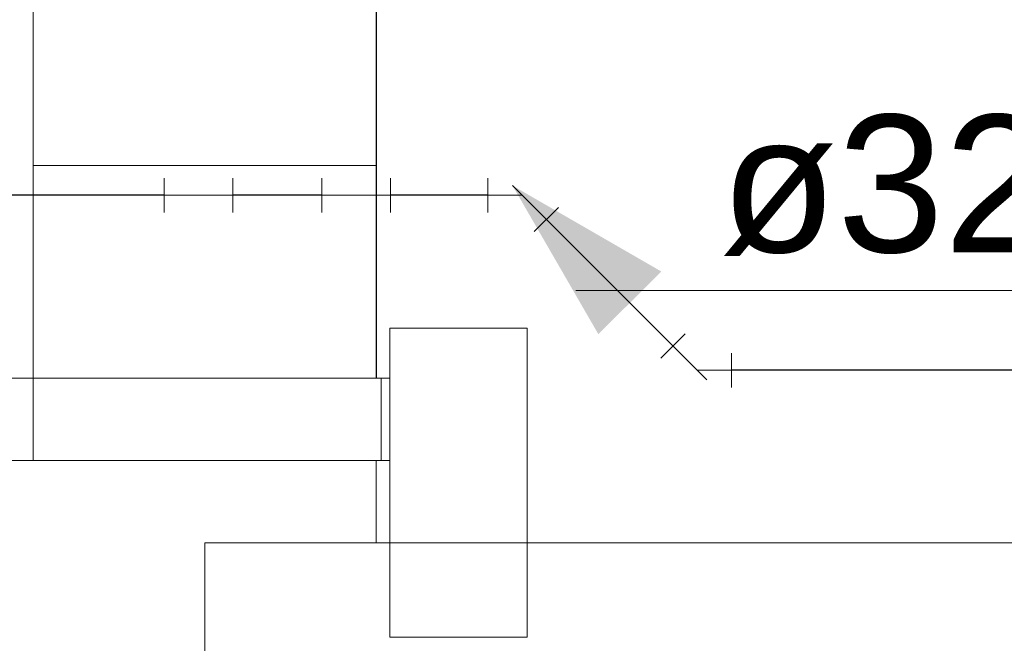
# Model space of a CAD drawing. Header units: millimetres. Extents: x 2 to 902, y -447 to 199.
# Tile 511 of 656: x 27.59 to 30.46, y 146.13 to 147.95. Entities that reach past the tile are written whole.
import ezdxf

# ---------------------------------------------------------------- set-up
doc = ezdxf.new("R2010")
doc.units = ezdxf.units.MM
doc.header["$MEASUREMENT"] = 0
doc.linetypes.add('NULL', pattern=[0])
for name, color, linetype, lineweight in [('AL-Condutos', 3, 'Continuous', 25), ('AL-Conexões', 9, 'Continuous', 18), ('AL-Sentido conduto', 9, 'Continuous', 30), ('AL-Textos conduto', 7, 'Continuous', 9), ('IFC-Laje-Contorno', 134, 'Continuous', 5), ('IFC-Parede-Contorno', 42, 'Continuous', 5), ('IFC-Pilar-Contorno', 83, 'Continuous', 5), ('IFC-Viga-Contorno', 66, 'Continuous', 5)]:
    doc.layers.add(name, color=color, linetype=linetype, lineweight=lineweight)
doc.styles.add('Arial', font='arial.ttf')

msp = doc.modelspace()

# ---------------------------------------------------------------- hatches: boundary and pattern name
at = {"layer": 'AL-Sentido conduto', "linetype": 'Continuous'}
msp.add_hatch(color=7, dxfattribs=at).paths.add_polyline_path([(29.0244, 147.4654), (29.2744, 147.0324), (29.4574, 147.2154)])

# ---------------------------------------------------------------- linework, layer by layer
at = {"layer": 'AL-Condutos'}
for p, q in [((28.0103, 147.4374), (17.0174, 147.4374)), ((28.4693, 147.4374), (28.2103, 147.4374)), ((28.9523, 147.4374), (28.6693, 147.4374)), ((29.4914, 146.9984), (29.1231, 147.3667)), ((32.1112, 146.9277), (29.6621, 146.9277))]:
    msp.add_line(p, q, dxfattribs=at)
at = {"layer": 'AL-Conexões'}
for p, q in [((28.0103, 147.3874), (28.0103, 147.4874)), ((28.2103, 147.4874), (28.2103, 147.3874)), ((28.4693, 147.3874), (28.4693, 147.4874)), ((28.6693, 147.4874), (28.6693, 147.3874)), ((28.9523, 147.3874), (28.9523, 147.4874)), ((28.1103, 147.4374), (28.0103, 147.4374)), ((28.1103, 147.4374), (28.2103, 147.4374)), ((28.5693, 147.4374), (28.4693, 147.4374)), ((28.5693, 147.4374), (28.6693, 147.4374)), ((29.0523, 147.4374), (28.9523, 147.4374)), ((29.0523, 147.4374), (29.1231, 147.3667)), ((29.1584, 147.4021), (29.0877, 147.3313)), ((29.456, 146.963), (29.5267, 147.0337)), ((29.5621, 146.9277), (29.4914, 146.9984)), ((29.6621, 146.9777), (29.6621, 146.8777)), ((29.5621, 146.9277), (29.6621, 146.9277))]:
    msp.add_line(p, q, dxfattribs=at)
at = {"layer": 'AL-Sentido conduto'}
msp.add_lwpolyline([(29.5901, 146.8997), (29.0244, 147.4654)], dxfattribs=at)
at = {"layer": 'AL-Textos conduto'}
msp.add_lwpolyline([(32.2112, 147.1594), (31.0112, 147.1594), (29.2084, 147.1594)], dxfattribs=at)
at = {"layer": 'IFC-Laje-Contorno', "color": 7, "lineweight": 5}
for p, q in [((27.6287, 146.9043), (27.6287, 149.1215)), ((28.6271, 146.9043), (28.6271, 149.1215)), ((27.6287, 146.9043), (27.6287, 147.5244)), ((28.6271, 146.9043), (28.6271, 147.5244)), ((28.6271, 146.4244), (28.6271, 146.6643)), ((28.6271, 146.4244), (28.6271, 146.6643)), ((28.6271, 146.4244), (28.6671, 146.4244)), ((29.0671, 146.4244), (32.7271, 146.4244))]:
    msp.add_line(p, q, dxfattribs=at)
at = {"layer": 'IFC-Parede-Contorno', "color": 7, "lineweight": 5}
for p, q in [((27.6287, 147.7556), (27.6287, 149.3173)), ((28.6287, 147.7556), (28.6287, 149.3173)), ((28.6287, 147.5244), (28.6287, 149.1215)), ((27.6287, 147.5244), (27.6287, 147.7556)), ((28.6287, 147.5244), (28.6287, 147.7556)), ((27.6287, 147.5244), (28.5058, 147.5244)), ((27.6287, 147.2288), (27.6287, 147.5244)), ((27.7516, 147.5244), (28.6287, 147.5244)), ((28.6287, 147.2288), (28.6287, 147.5244)), ((27.6287, 146.6643), (27.6287, 147.2288)), ((28.6287, 146.9043), (28.6287, 147.2288)), ((27.6287, 146.6644), (28.2675, 146.6644)), ((28.2675, 146.6644), (28.6287, 146.6644)), ((28.1287, 146.2647), (28.1287, 146.4244)), ((28.1287, 146.4244), (44.0637, 146.4244)), ((28.1287, 145.7244), (28.1287, 146.2647))]:
    msp.add_line(p, q, dxfattribs=at)
at = {"layer": 'IFC-Pilar-Contorno', "color": 7, "lineweight": 5}
for p, q in [((28.6671, 146.5934), (28.6671, 147.0497)), ((28.6671, 147.0497), (28.7218, 147.0497)), ((28.6671, 146.7292), (28.6671, 147.0497)), ((28.6671, 147.0497), (28.8699, 147.0497)), ((28.7218, 147.0497), (28.8643, 147.0497)), ((28.8643, 147.0497), (29.0671, 147.0497)), ((28.8699, 147.0497), (28.9246, 147.0497)), ((28.9246, 147.0497), (29.0671, 147.0497)), ((29.0671, 146.9266), (29.0671, 147.0497)), ((29.0671, 146.5934), (29.0671, 147.0497)), ((29.0671, 146.606), (29.0671, 146.9266)), ((28.6671, 146.606), (28.6671, 146.7292)), ((28.6671, 146.1497), (28.6671, 146.606)), ((29.0671, 146.1497), (29.0671, 146.606)), ((28.6671, 146.4703), (28.6671, 146.5934)), ((29.0671, 146.2729), (29.0671, 146.5934)), ((28.6671, 146.1497), (28.6671, 146.4703)), ((29.0671, 146.1497), (29.0671, 146.2729)), ((28.6671, 146.1497), (28.8699, 146.1497)), ((28.6671, 146.1497), (28.7218, 146.1497)), ((28.7218, 146.1497), (28.8643, 146.1497)), ((28.8643, 146.1497), (29.0671, 146.1497)), ((28.8699, 146.1497), (29.0124, 146.1497)), ((29.0124, 146.1497), (29.0671, 146.1497))]:
    msp.add_line(p, q, dxfattribs=at)
at = {"layer": 'IFC-Viga-Contorno', "color": 7, "lineweight": 5}
for p, q in [((24.7271, 146.9043), (28.6417, 146.9043)), ((24.7271, 146.9043), (28.6417, 146.9043)), ((25.3192, 146.9043), (28.6671, 146.9043)), ((25.3192, 146.9043), (28.6671, 146.9043)), ((28.6417, 146.6643), (28.6417, 146.9043)), ((28.6417, 146.6643), (28.6417, 146.9043)), ((16.6491, 146.6643), (28.6417, 146.6643)), ((16.6491, 146.6643), (28.6417, 146.6643)), ((25.3192, 146.6643), (28.6671, 146.6643)), ((28.6417, 146.6643), (28.6671, 146.6643))]:
    msp.add_line(p, q, dxfattribs=at)

# ---------------------------------------------------------------- texts
at = {"layer": 'AL-Textos conduto', "linetype": 'NULL', "insert": (29.6284, 147.2607), "char_height": 0.4, "width": 1.92561, "attachment_point": 7, "line_spacing_factor": 0.6, "style": 'Arial'}
msp.add_mtext('ø32', dxfattribs=at)

doc.saveas('drawing.dxf')
